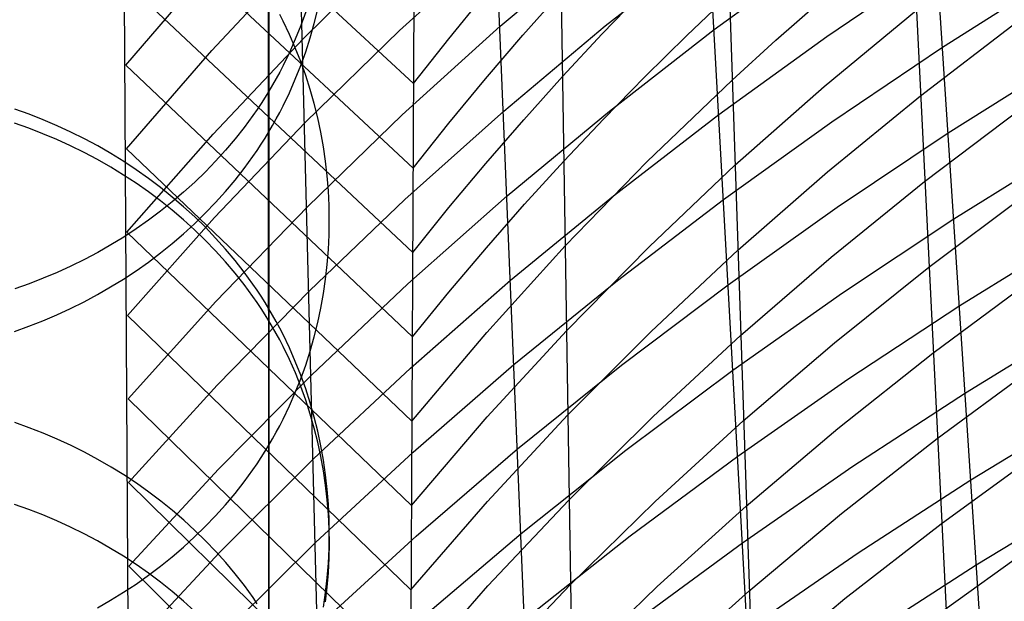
# Model space of a CAD drawing. Extents: x -383 to 1849, y -1185 to -529.
# Tile 629 of 656: x 489 to 520, y -681 to -662. Entities that reach past the tile are written whole.
import ezdxf

# ---------------------------------------------------------------- set-up
doc = ezdxf.new("R2010")
doc.units = 0
doc.layers.add('PREDEFINITO', color=7, linetype='CONTINUOUS')

msp = doc.modelspace()

# ---------------------------------------------------------------- linework, layer by layer
at = {"layer": 'PREDEFINITO'}
for p, q in [((496.651, -605.521, 0.819), (496.655, -696.67, 341.845)), ((496.651, -620.991, 0.559), (496.654, -711.303, 338.545)), ((515.631, -621.637, 727.771), (519.619, -682.515, 523.286)), ((509.476, -635.114, 697.313), (512.345, -687.287, 522.433)), ((497.108, -638.566, 718.69), (498.601, -698.053, 520.556)), ((503.18, -640.699, 694.568), (505.319, -692.458, 521.521)), ((492.249, -704.054, 519.542), (491.891, -644.974, 715.305)), ((516.837, -648.198, 691.309), (519.301, -697.849, 525.44)), ((496.651, -664.612, 665.871), (496.651, -648.815, 717.834)), ((496.664, -708.653, 520.811), (496.632, -649.228, 716.6)), ((496.657, -692.823, 521.589), (496.651, -650.249, 661.505)), ((501.078, -713.252, 522.08), (501.374, -653.482, 717.894)), ((511.214, -653.277, 688.503), (512.883, -702.632, 524.399)), ((491.977, -655.719, 679.686), (501.316, -664.371, 682.319)), ((491.998, -658.406, 670.781), (501.302, -667.092, 673.424)), ((506.03, -658.681, 685.5), (506.803, -707.766, 523.275)), ((500.856, -662.659, 629.679), (503.994, -659.79, 630.764)), ((504.107, -662.522, 621.648), (507.363, -659.766, 622.652)), ((497.756, -662.925, 637.554), (500.764, -659.947, 638.721)), ((507.495, -662.51, 613.489), (510.858, -659.87, 614.413)), ((511.007, -662.627, 605.192), (514.469, -660.098, 606.039)), ((494.814, -663.298, 645.321), (497.686, -660.216, 646.569)), ((514.633, -662.854, 596.798), (518.189, -660.435, 597.568)), ((492.038, -663.779, 652.965), (494.768, -660.598, 654.295)), ((492.018, -661.092, 661.878), (501.289, -669.812, 664.528)), ((518.368, -663.197, 588.271), (522.011, -660.886, 588.969)), ((504.836, -662.806, 675.743), (506.073, -661.412, 676.495)), ((507.396, -662.769, 668.203), (508.703, -661.415, 668.907)), ((502.45, -662.923, 683.13), (503.613, -661.492, 683.931)), ((510.119, -662.821, 660.507), (511.492, -661.511, 661.164)), ((512.996, -662.974, 652.661), (514.433, -661.709, 653.27)), ((497.838, -662.056, 665.094), (497.678, -662.498, 665.229)), ((498.112, -662.434, 169.324), (498.226, -661.973, 169.447)), ((514.547, -664.464, 644.11), (517.521, -662.006, 645.246)), ((497.108, -662.356, 209.786), (496.999, -662.145, 209.842)), ((497.313, -662.783, 209.671), (497.108, -662.356, 209.786)), ((497.678, -662.498, 665.229), (497.503, -662.935, 665.361)), ((497.824, -665.627, 628.565), (500.856, -662.659, 629.679)), ((497.983, -662.89, 169.202), (498.112, -662.434, 169.324)), ((500.947, -665.381, 620.615), (504.107, -662.522, 621.648)), ((504.219, -665.255, 612.535), (507.495, -662.51, 613.489)), ((507.626, -665.256, 604.315), (511.007, -662.627, 605.192)), ((517.655, -664.762, 636.061), (520.744, -662.399, 637.105)), ((494.859, -665.996, 636.359), (497.756, -662.925, 637.554)), ((497.503, -663.217, 209.555), (497.313, -662.783, 209.671)), ((497.503, -662.935, 665.361), (497.313, -663.365, 665.492)), ((497.838, -663.342, 169.081), (497.983, -662.89, 169.202)), ((501.316, -664.371, 682.319), (502.45, -662.923, 683.13)), ((503.629, -664.218, 674.98), (504.836, -662.806, 675.743)), ((506.116, -664.142, 667.488), (507.396, -662.769, 668.203)), ((508.771, -664.152, 659.84), (510.119, -662.821, 660.507)), ((511.155, -665.371, 595.997), (514.633, -662.854, 596.798)), ((511.584, -664.259, 652.041), (512.996, -662.974, 652.661)), ((492.058, -666.47, 644.044), (494.814, -663.298, 645.321)), ((497.678, -663.658, 209.437), (497.503, -663.217, 209.555)), ((514.798, -665.606, 587.544), (518.368, -663.197, 588.271)), ((497.313, -663.365, 665.492), (497.108, -663.788, 665.621)), ((497.678, -663.789, 168.961), (497.838, -663.342, 169.081)), ((492.038, -663.779, 652.965), (501.275, -672.532, 655.624)), ((497.108, -663.788, 665.621), (496.999, -663.997, 665.684)), ((497.503, -664.229, 168.843), (497.678, -663.789, 168.961)), ((497.838, -664.104, 209.318), (497.678, -663.658, 209.437)), ((518.549, -665.96, 578.964), (522.205, -663.658, 579.619)), ((496.887, -664.204, 665.747), (496.771, -664.409, 665.809)), ((496.999, -663.997, 665.684), (496.887, -664.204, 665.747)), ((497.313, -664.663, 168.727), (497.503, -664.229, 168.843)), ((497.983, -664.556, 209.197), (497.838, -664.104, 209.318)), ((502.451, -665.647, 674.207), (503.629, -664.218, 674.98)), ((504.866, -665.533, 666.763), (506.116, -664.142, 667.488)), ((507.451, -665.503, 659.162), (508.771, -664.152, 659.84)), ((508.838, -666.893, 650.768), (511.584, -664.259, 652.041)), ((496.771, -664.409, 665.809), (496.651, -664.612, 665.871)), ((498.112, -665.013, 209.074), (497.983, -664.556, 209.197)), ((511.675, -667.005, 642.93), (514.547, -664.464, 644.11)), ((496.528, -664.812, 665.932), (496.401, -665.011, 665.993)), ((496.651, -664.612, 665.871), (496.528, -664.812, 665.932)), ((496.658, -707.306, 525.472), (496.651, -664.612, 665.871)), ((497.107, -665.091, 168.613), (497.313, -664.663, 168.727)), ((514.66, -667.212, 634.973), (517.655, -664.762, 636.061)), ((488.922, -665.359, 249.439), (488.461, -665.195, 249.483)), ((496.27, -665.208, 666.052), (496.135, -665.402, 666.111)), ((496.401, -665.011, 665.993), (496.27, -665.208, 666.052)), ((496.999, -665.302, 168.556), (497.107, -665.091, 168.613)), ((498.226, -665.473, 208.951), (498.112, -665.013, 209.074)), ((517.789, -667.528, 626.853), (520.898, -665.171, 627.851)), ((489.377, -665.536, 249.392), (488.922, -665.359, 249.439)), ((489.827, -665.728, 249.342), (489.377, -665.536, 249.392)), ((496.135, -665.402, 666.111), (495.855, -665.784, 666.227)), ((496.771, -665.717, 168.445), (496.887, -665.511, 168.5)), ((496.887, -665.511, 168.5), (496.999, -665.302, 168.556)), ((497.892, -668.339, 619.553), (500.947, -665.381, 620.615)), ((498.325, -665.938, 208.827), (498.226, -665.473, 208.951)), ((501.037, -668.104, 611.552), (504.219, -665.255, 612.535)), ((503.644, -666.942, 666.028), (504.866, -665.533, 666.763)), ((504.329, -667.991, 603.41), (507.626, -665.256, 604.315)), ((506.159, -666.872, 658.474), (507.451, -665.503, 659.162)), ((507.755, -667.99, 595.168), (511.155, -665.371, 595.997)), ((488.911, -665.809, 587.992), (488.45, -665.647, 587.943)), ((489.366, -665.985, 588.046), (488.911, -665.809, 587.992)), ((490.27, -665.932, 249.287), (489.827, -665.728, 249.342)), ((494.902, -668.689, 627.424), (497.824, -665.627, 628.565)), ((495.855, -665.784, 666.227), (495.562, -666.156, 666.341)), ((496.651, -665.922, 168.39), (496.771, -665.717, 168.445)), ((501.302, -667.092, 673.424), (502.451, -665.647, 674.207)), ((511.304, -668.112, 586.789), (514.798, -665.606, 587.544)), ((489.817, -666.174, 588.103), (489.366, -665.985, 588.046)), ((490.261, -666.377, 588.165), (489.817, -666.174, 588.103)), ((490.707, -666.151, 249.23), (490.27, -665.932, 249.287)), ((491.136, -666.382, 249.168), (490.707, -666.151, 249.23)), ((492.077, -669.159, 635.137), (494.859, -665.996, 636.359)), ((495.562, -666.156, 666.341), (495.255, -666.519, 666.451)), ((496.4, -666.326, 168.282), (496.527, -666.125, 168.336)), ((496.527, -666.125, 168.336), (496.651, -665.922, 168.39)), ((498.409, -666.406, 208.701), (498.325, -665.938, 208.827)), ((514.966, -668.359, 578.281), (518.549, -665.96, 578.964)), ((490.698, -666.593, 588.231), (490.261, -666.377, 588.165)), ((491.558, -666.626, 249.104), (491.136, -666.382, 249.168)), ((492.058, -666.47, 644.044), (501.26, -675.255, 646.715)), ((496.268, -666.524, 168.229), (496.4, -666.326, 168.282)), ((498.477, -666.876, 208.575), (498.409, -666.406, 208.701)), ((518.733, -668.732, 569.653), (522.4, -666.44, 570.267)), ((491.128, -666.822, 588.3), (490.698, -666.593, 588.231)), ((491.972, -666.882, 249.036), (491.558, -666.626, 249.104)), ((495.255, -666.519, 666.451), (494.935, -666.873, 666.558)), ((495.853, -667.106, 168.073), (496.134, -666.72, 168.176)), ((496.134, -666.72, 168.176), (496.268, -666.524, 168.229)), ((491.551, -667.064, 588.374), (491.128, -666.822, 588.3)), ((491.965, -667.318, 588.451), (491.551, -667.064, 588.374)), ((492.377, -667.151, 248.964), (491.972, -666.882, 249.036)), ((494.935, -666.873, 666.558), (494.603, -667.216, 666.663)), ((495.559, -667.482, 167.973), (495.853, -667.106, 168.073)), ((498.53, -667.349, 208.449), (498.477, -666.876, 208.575)), ((502.452, -668.369, 665.283), (503.644, -666.942, 666.028)), ((504.895, -668.261, 657.776), (506.159, -666.872, 658.474)), ((506.2, -669.606, 649.455), (508.838, -666.893, 650.768)), ((508.905, -669.631, 641.709), (511.675, -667.005, 642.93)), ((492.371, -667.584, 588.532), (491.965, -667.318, 588.451)), ((492.774, -667.431, 248.89), (492.377, -667.151, 248.964)), ((493.16, -667.724, 248.812), (492.774, -667.431, 248.89)), ((494.603, -667.216, 666.663), (494.259, -667.549, 666.764)), ((498.569, -667.823, 208.322), (498.53, -667.349, 208.449)), ((511.765, -669.746, 633.844), (514.66, -667.212, 634.973)), ((492.768, -667.861, 588.616), (492.371, -667.584, 588.532)), ((493.537, -668.027, 248.731), (493.16, -667.724, 248.812)), ((494.259, -667.549, 666.764), (493.903, -667.871, 666.862)), ((495.252, -667.848, 167.874), (495.559, -667.482, 167.973)), ((514.772, -669.969, 625.814), (517.789, -667.528, 626.853)), ((493.155, -668.151, 588.704), (492.768, -667.861, 588.616)), ((493.903, -667.871, 666.862), (493.537, -668.183, 666.957)), ((493.903, -668.342, 248.647), (493.537, -668.027, 248.731)), ((494.932, -668.205, 167.779), (495.252, -667.848, 167.874)), ((498.591, -668.299, 208.195), (498.569, -667.823, 208.322)), ((501.125, -670.829, 602.478), (504.329, -667.991, 603.41)), ((504.439, -670.714, 594.312), (507.755, -667.99, 595.168)), ((517.922, -670.293, 617.645), (521.051, -667.944, 618.596)), ((493.532, -668.451, 588.796), (493.155, -668.151, 588.704)), ((493.537, -668.183, 666.957), (493.16, -668.484, 667.048)), ((494.259, -668.668, 248.561), (493.903, -668.342, 248.647)), ((494.599, -668.552, 167.686), (494.932, -668.205, 167.779)), ((494.945, -671.392, 618.465), (497.892, -668.339, 619.553)), ((497.958, -671.052, 610.542), (501.037, -668.104, 611.552)), ((498.599, -668.774, 208.067), (498.591, -668.299, 208.195)), ((501.289, -669.812, 664.528), (502.452, -668.369, 665.283)), ((503.66, -669.667, 657.068), (504.895, -668.261, 657.776)), ((507.887, -670.72, 586.007), (511.304, -668.112, 586.789)), ((511.456, -670.855, 577.571), (514.966, -668.359, 578.281)), ((492.094, -671.843, 626.257), (494.902, -668.689, 627.424)), ((493.16, -668.484, 667.048), (492.774, -668.773, 667.136)), ((493.899, -668.763, 588.89), (493.532, -668.451, 588.796)), ((494.255, -668.888, 167.596), (494.599, -668.552, 167.686)), ((494.603, -669.004, 248.471), (494.259, -668.668, 248.561)), ((492.774, -668.773, 667.136), (492.377, -669.051, 667.221)), ((494.255, -669.086, 588.988), (493.899, -668.763, 588.89)), ((493.899, -669.213, 167.509), (494.255, -668.888, 167.596)), ((494.935, -669.351, 248.379), (494.603, -669.004, 248.471)), ((498.591, -669.25, 207.94), (498.599, -668.774, 208.067)), ((515.136, -671.121, 569.014), (518.733, -668.732, 569.653)), ((491.972, -669.317, 667.301), (491.558, -669.57, 667.379)), ((492.377, -669.051, 667.221), (491.972, -669.317, 667.301)), ((492.077, -669.159, 635.137), (501.245, -677.977, 637.819)), ((493.532, -669.528, 167.425), (493.899, -669.213, 167.509)), ((494.6, -669.419, 589.09), (494.255, -669.086, 588.988)), ((495.255, -669.708, 248.283), (494.935, -669.351, 248.379)), ((498.569, -669.725, 207.813), (498.591, -669.25, 207.94)), ((518.919, -671.528, 560.331), (522.598, -669.244, 560.902)), ((491.558, -669.57, 667.379), (491.136, -669.812, 667.452)), ((493.155, -669.832, 167.344), (493.532, -669.528, 167.425)), ((494.932, -669.762, 589.194), (494.6, -669.419, 589.09)), ((502.453, -671.091, 656.351), (503.66, -669.667, 657.068)), ((503.674, -672.395, 648.104), (506.2, -669.606, 649.455)), ((506.241, -672.338, 640.449), (508.905, -669.631, 641.709)), ((491.136, -669.812, 667.452), (490.707, -670.041, 667.522)), ((492.767, -670.124, 167.265), (493.155, -669.832, 167.344)), ((495.253, -670.115, 589.301), (494.932, -669.762, 589.194)), ((495.562, -670.074, 248.186), (495.255, -669.708, 248.283)), ((498.531, -670.2, 207.686), (498.569, -669.725, 207.813)), ((508.971, -672.364, 632.675), (511.765, -669.746, 633.844)), ((511.854, -672.495, 624.734), (514.772, -669.969, 625.814)), ((490.27, -670.257, 667.587), (489.827, -670.459, 667.649)), ((490.707, -670.041, 667.522), (490.27, -670.257, 667.587)), ((492.37, -670.404, 167.19), (492.767, -670.124, 167.265)), ((495.56, -670.478, 589.412), (495.253, -670.115, 589.301)), ((495.855, -670.45, 248.085), (495.562, -670.074, 248.186)), ((498.477, -670.672, 207.559), (498.531, -670.2, 207.686)), ((514.884, -672.727, 616.654), (517.922, -670.293, 617.645)), ((489.827, -670.459, 667.649), (489.377, -670.649, 667.706)), ((491.964, -670.673, 167.118), (492.37, -670.404, 167.19)), ((495.854, -670.851, 589.525), (495.56, -670.478, 589.412)), ((496.135, -670.836, 247.982), (495.855, -670.45, 248.085)), ((488.922, -670.825, 667.76), (488.461, -670.986, 667.809)), ((489.377, -670.649, 667.706), (488.922, -670.825, 667.76)), ((491.128, -671.173, 166.985), (491.55, -670.929, 167.05)), ((491.55, -670.929, 167.05), (491.964, -670.673, 167.118)), ((496.134, -671.233, 589.641), (495.854, -670.851, 589.525)), ((496.27, -671.032, 247.93), (496.135, -670.836, 247.982)), ((498.023, -673.767, 601.519), (501.125, -670.829, 602.478)), ((498.409, -671.143, 207.433), (498.477, -670.672, 207.559)), ((501.213, -673.542, 593.43), (504.439, -670.714, 594.312)), ((504.549, -673.433, 585.2), (507.887, -670.72, 586.007)), ((508.02, -673.451, 576.837), (511.456, -670.855, 577.571)), ((518.055, -673.061, 608.424), (521.204, -670.72, 609.329)), ((490.697, -671.404, 166.923), (491.128, -671.173, 166.985)), ((494.986, -674.095, 609.507), (497.958, -671.052, 610.542)), ((496.269, -671.427, 589.7), (496.134, -671.233, 589.641)), ((496.401, -671.23, 247.877), (496.27, -671.032, 247.93)), ((496.528, -671.431, 247.823), (496.401, -671.23, 247.877)), ((498.325, -671.611, 207.308), (498.409, -671.143, 207.433)), ((501.275, -672.532, 655.624), (502.453, -671.091, 656.351)), ((511.61, -673.606, 568.35), (515.136, -671.121, 569.014)), ((490.26, -671.622, 166.864), (490.697, -671.404, 166.923)), ((492.11, -674.537, 617.352), (494.945, -671.392, 618.465)), ((496.4, -671.623, 589.76), (496.269, -671.427, 589.7)), ((496.652, -671.634, 247.769), (496.528, -671.431, 247.823)), ((515.309, -673.906, 559.735), (518.919, -671.528, 560.331)), ((489.366, -672.018, 166.758), (489.816, -671.827, 166.81)), ((489.816, -671.827, 166.81), (490.26, -671.622, 166.864)), ((492.094, -671.843, 626.257), (501.229, -680.692, 628.949)), ((496.528, -671.822, 589.82), (496.4, -671.623, 589.76)), ((496.652, -672.023, 589.881), (496.528, -671.822, 589.82)), ((496.771, -671.839, 247.714), (496.652, -671.634, 247.769)), ((496.887, -672.046, 247.658), (496.771, -671.839, 247.714)), ((498.226, -672.075, 207.183), (498.325, -671.611, 207.308)), ((488.449, -672.359, 166.667), (488.91, -672.195, 166.711)), ((488.91, -672.195, 166.711), (489.366, -672.018, 166.758)), ((496.772, -672.226, 589.943), (496.652, -672.023, 589.881)), ((496.999, -672.254, 247.602), (496.887, -672.046, 247.658)), ((498.112, -672.536, 207.06), (498.226, -672.075, 207.183)), ((519.104, -674.34, 551.053), (522.794, -672.064, 551.582)), ((496.888, -672.431, 590.005), (496.772, -672.226, 589.943)), ((497, -672.638, 590.068), (496.888, -672.431, 590.005)), ((497.108, -672.465, 247.546), (496.999, -672.254, 247.602)), ((497.313, -672.893, 247.431), (497.108, -672.465, 247.546)), ((501.26, -675.255, 646.715), (503.674, -672.395, 648.104)), ((503.687, -675.121, 639.152), (506.241, -672.338, 640.449)), ((506.281, -675.064, 631.468), (508.971, -672.364, 632.675)), ((509.036, -675.106, 623.616), (511.854, -672.495, 624.734)), ((497.108, -672.846, 590.132), (497, -672.638, 590.068)), ((497.314, -673.27, 590.26), (497.108, -672.846, 590.132)), ((497.983, -672.993, 206.938), (498.112, -672.536, 207.06)), ((511.943, -675.245, 615.624), (514.884, -672.727, 616.654)), ((497.503, -673.327, 247.315), (497.313, -672.893, 247.431)), ((497.838, -673.445, 206.817), (497.983, -672.993, 206.938)), ((514.995, -675.487, 607.481), (518.055, -673.061, 608.424)), ((497.504, -673.7, 590.391), (497.314, -673.27, 590.26)), ((497.678, -673.767, 247.197), (497.503, -673.327, 247.315)), ((497.678, -673.891, 206.697), (497.838, -673.445, 206.817)), ((501.302, -676.25, 584.369), (504.549, -673.433, 585.2)), ((504.663, -676.153, 576.079), (508.02, -673.451, 576.837)), ((518.188, -675.817, 599.224), (521.357, -673.484, 600.082)), ((495.026, -676.801, 600.538), (498.023, -673.767, 601.519)), ((497.679, -674.136, 590.524), (497.504, -673.7, 590.391)), ((497.838, -674.214, 247.077), (497.678, -673.767, 247.197)), ((498.087, -676.47, 592.524), (501.213, -673.542, 593.43)), ((508.156, -676.191, 567.663), (511.61, -673.606, 568.35)), ((492.124, -677.231, 608.449), (494.986, -674.095, 609.507)), ((497.503, -674.332, 206.579), (497.678, -673.891, 206.697)), ((511.767, -676.381, 559.117), (515.309, -673.906, 559.735)), ((497.313, -674.766, 206.463), (497.503, -674.332, 206.579)), ((497.839, -674.578, 590.658), (497.679, -674.136, 590.524)), ((497.983, -674.665, 246.955), (497.838, -674.214, 247.077)), ((515.479, -676.709, 550.502), (519.104, -674.34, 551.053)), ((492.11, -674.537, 617.352), (501.212, -683.416, 620.054)), ((497.984, -675.026, 590.794), (497.839, -674.578, 590.658)), ((498.112, -675.122, 246.833), (497.983, -674.665, 246.955)), ((497.108, -675.193, 206.349), (497.313, -674.766, 206.463)), ((498.113, -675.478, 590.932), (497.984, -675.026, 590.794)), ((503.7, -677.841, 630.226), (506.281, -675.064, 631.468)), ((519.281, -677.146, 541.79), (522.984, -674.879, 542.277)), ((488.924, -675.466, 287.179), (488.463, -675.302, 287.224)), ((496.999, -675.404, 206.292), (497.108, -675.193, 206.349)), ((498.226, -675.583, 246.709), (498.112, -675.122, 246.833)), ((501.245, -677.977, 637.819), (503.687, -675.121, 639.152)), ((506.321, -677.799, 622.463), (509.036, -675.106, 623.616)), ((509.101, -677.848, 614.558), (511.943, -675.245, 615.624)), ((489.38, -675.644, 287.131), (488.924, -675.466, 287.179)), ((489.829, -675.835, 287.079), (489.38, -675.644, 287.131)), ((496.771, -675.82, 206.181), (496.887, -675.613, 206.236)), ((496.887, -675.613, 206.236), (496.999, -675.404, 206.292)), ((498.227, -675.934, 591.07), (498.113, -675.478, 590.932)), ((498.325, -676.047, 246.584), (498.226, -675.583, 246.709)), ((512.032, -677.997, 606.501), (514.995, -675.487, 607.481)), ((490.273, -676.041, 287.024), (489.829, -675.835, 287.079)), ((496.651, -676.025, 206.126), (496.771, -675.82, 206.181)), ((498.326, -676.394, 591.21), (498.227, -675.934, 591.07)), ((515.107, -678.235, 598.329), (518.188, -675.817, 599.224)), ((490.71, -676.259, 286.965), (490.273, -676.041, 287.024)), ((491.14, -676.49, 286.902), (490.71, -676.259, 286.965)), ((496.4, -676.428, 206.018), (496.527, -676.228, 206.072)), ((496.527, -676.228, 206.072), (496.651, -676.025, 206.126)), ((498.152, -679.168, 583.515), (501.302, -676.25, 584.369)), ((498.409, -676.515, 246.458), (498.325, -676.047, 246.584)), ((501.393, -678.96, 575.298), (504.663, -676.153, 576.079)), ((504.779, -678.882, 566.954), (508.156, -676.191, 567.663)), ((518.322, -678.569, 590.014), (521.511, -676.244, 590.826)), ((491.562, -676.734, 286.836), (491.14, -676.49, 286.902)), ((495.064, -679.494, 591.596), (498.087, -676.47, 592.524)), ((496.134, -676.823, 205.912), (496.268, -676.627, 205.965)), ((496.268, -676.627, 205.965), (496.4, -676.428, 206.018)), ((498.41, -676.857, 591.351), (498.326, -676.394, 591.21)), ((498.477, -676.985, 246.332), (498.409, -676.515, 246.458)), ((508.295, -678.956, 558.476), (511.767, -676.381, 559.117)), ((491.976, -676.991, 286.767), (491.562, -676.734, 286.836)), ((492.137, -679.928, 599.534), (495.026, -676.801, 600.538)), ((495.853, -677.208, 205.809), (496.134, -676.823, 205.912)), ((498.478, -677.323, 591.493), (498.41, -676.857, 591.351)), ((511.922, -679.174, 549.929), (515.479, -676.709, 550.502)), ((492.382, -677.26, 286.694), (491.976, -676.991, 286.767)), ((492.124, -677.231, 608.449), (501.195, -686.14, 611.159)), ((492.778, -677.541, 286.619), (492.382, -677.26, 286.694)), ((495.559, -677.584, 205.709), (495.853, -677.208, 205.809)), ((498.53, -677.458, 246.205), (498.477, -676.985, 246.332)), ((515.643, -679.506, 541.284), (519.281, -677.146, 541.79)), ((493.165, -677.833, 286.54), (492.778, -677.541, 286.619)), ((495.252, -677.951, 205.61), (495.559, -677.584, 205.709)), ((498.532, -677.791, 591.635), (498.478, -677.323, 591.493)), ((498.569, -677.932, 246.077), (498.53, -677.458, 246.205)), ((493.542, -678.137, 286.458), (493.165, -677.833, 286.54)), ((498.57, -678.261, 591.778), (498.532, -677.791, 591.635)), ((501.229, -680.692, 628.949), (503.7, -677.841, 630.226)), ((503.712, -680.57, 621.275), (506.321, -677.799, 622.463)), ((506.36, -680.534, 613.457), (509.101, -677.848, 614.558)), ((519.452, -679.887, 532.548), (523.167, -677.629, 532.992)), ((488.91, -678.103, 547.564), (488.449, -677.941, 547.515)), ((489.366, -678.279, 547.617), (488.91, -678.103, 547.564)), ((493.909, -678.451, 286.373), (493.542, -678.137, 286.458)), ((494.932, -678.308, 205.515), (495.252, -677.951, 205.61)), ((498.591, -678.407, 245.949), (498.569, -677.932, 246.077)), ((509.165, -680.592, 605.486), (512.032, -677.997, 606.501)), ((512.121, -680.736, 597.399), (515.107, -678.235, 598.329)), ((489.816, -678.469, 547.673), (489.366, -678.279, 547.617)), ((490.26, -678.672, 547.734), (489.816, -678.469, 547.673)), ((494.264, -678.777, 286.286), (493.909, -678.451, 286.373)), ((494.599, -678.654, 205.422), (494.932, -678.308, 205.515)), ((498.592, -678.732, 591.921), (498.57, -678.261, 591.778)), ((498.599, -678.883, 245.822), (498.591, -678.407, 245.949)), ((490.697, -678.888, 547.799), (490.26, -678.672, 547.734)), ((494.255, -678.99, 205.332), (494.599, -678.654, 205.422)), ((494.609, -679.113, 286.195), (494.264, -678.777, 286.286)), ((498.6, -679.203, 592.064), (498.592, -678.732, 591.921)), ((515.22, -680.979, 589.168), (518.322, -678.569, 590.014)), ((491.128, -679.118, 547.867), (490.697, -678.888, 547.799)), ((491.55, -679.359, 547.939), (491.128, -679.118, 547.867)), ((493.899, -679.316, 205.245), (494.255, -678.99, 205.332)), ((494.941, -679.46, 286.102), (494.609, -679.113, 286.195)), ((495.105, -682.183, 582.64), (498.152, -679.168, 583.515)), ((498.22, -681.868, 574.496), (501.393, -678.96, 575.298)), ((498.592, -679.358, 245.694), (498.599, -678.883, 245.822)), ((501.487, -681.679, 566.223), (504.779, -678.882, 566.954)), ((504.897, -681.636, 557.816), (508.295, -678.956, 558.476)), ((508.432, -681.738, 549.337), (511.922, -679.174, 549.929)), ((518.455, -681.322, 580.804), (521.664, -679.004, 581.569)), ((491.964, -679.614, 548.015), (491.55, -679.359, 547.939)), ((492.15, -682.612, 590.647), (495.064, -679.494, 591.596)), ((493.532, -679.631, 205.161), (493.899, -679.316, 205.245)), ((495.261, -679.817, 286.006), (494.941, -679.46, 286.102)), ((498.569, -679.833, 245.566), (498.592, -679.358, 245.694)), ((498.592, -679.674, 592.207), (498.6, -679.203, 592.064)), ((512.069, -681.962, 540.757), (515.643, -679.506, 541.284)), ((492.37, -679.88, 548.095), (491.964, -679.614, 548.015)), ((493.155, -679.934, 205.08), (493.532, -679.631, 205.161)), ((495.568, -680.183, 285.908), (495.261, -679.817, 286.006)), ((498.57, -680.145, 592.35), (498.592, -679.674, 592.207)), ((492.137, -679.928, 599.534), (501.177, -688.867, 602.25)), ((492.767, -680.158, 548.178), (492.37, -679.88, 548.095)), ((492.767, -680.226, 205.001), (493.155, -679.934, 205.08)), ((498.531, -680.307, 245.438), (498.569, -679.833, 245.566)), ((498.531, -680.614, 592.493), (498.57, -680.145, 592.35)), ((515.799, -682.237, 532.086), (519.452, -679.887, 532.548)), ((492.37, -680.507, 204.926), (492.767, -680.226, 205.001)), ((493.155, -680.448, 548.264), (492.767, -680.158, 548.178)), ((493.532, -680.749, 548.354), (493.155, -680.448, 548.264)), ((495.862, -680.559, 285.807), (495.568, -680.183, 285.908)), ((498.477, -680.78, 245.311), (498.531, -680.307, 245.438)), ((491.55, -681.031, 204.786), (491.965, -680.775, 204.854)), ((491.965, -680.775, 204.854), (492.37, -680.507, 204.926)), ((493.899, -681.061, 548.447), (493.532, -680.749, 548.354)), ((496.142, -680.945, 285.703), (495.862, -680.559, 285.807)), ((498.409, -681.25, 245.185), (498.477, -680.78, 245.311)), ((498.478, -681.082, 592.635), (498.531, -680.614, 592.493)), ((501.212, -683.416, 620.054), (503.712, -680.57, 621.275)), ((503.724, -683.299, 612.324), (506.36, -680.534, 613.457)), ((506.399, -683.271, 604.438), (509.165, -680.592, 605.486)), ((509.231, -683.323, 596.436), (512.121, -680.736, 597.399)), ((491.128, -681.275, 204.721), (491.55, -681.031, 204.786)), ((494.255, -681.384, 548.544), (493.899, -681.061, 548.447)), ((496.277, -681.141, 285.651), (496.142, -680.945, 285.703)), ((512.21, -683.472, 588.288), (515.22, -680.979, 589.168))]:
    msp.add_line(p, q, dxfattribs=at)

doc.saveas('drawing.dxf')
